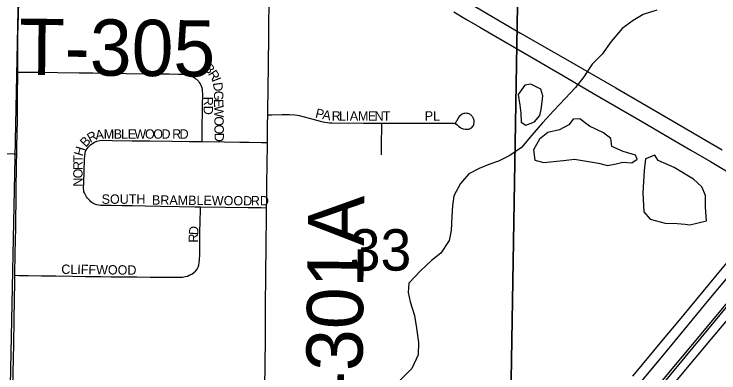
# Model space of a CAD drawing. Extents: x 1443599 to 1910620, y 1028088 to 1361369.
# Drawn here: x 1668244 to 1672006, y 1301200 to 1303115 of the extents above; entities that cross this region are included whole.
import ezdxf

# ---------------------------------------------------------------- set-up
doc = ezdxf.new("R2010")
doc.units = 0
for name, color, linetype in [('GM_X_Corporation', 7, 'Continuous'), ('GM_X_Interchange_Ramps', 7, 'Continuous'), ('GM_X_Interstate_Route', 7, 'Continuous'), ('GM_X_Minor_Lake', 7, 'Continuous'), ('GM_X_Minor_River', 7, 'Continuous'), ('GM_X_Section', 7, 'Continuous'), ('GM_X_Section_Text', 7, 'Continuous'), ('GM_X_Township_Road', 7, 'Continuous'), ('GM_X_Township_Road_Text', 7, 'Continuous'), ('GM_X_Township_Subdivision', 7, 'Continuous'), ('GM_X_Township_Subdivision_Text', 7, 'Continuous')]:
    doc.layers.add(name, color=color, linetype=linetype)

msp = doc.modelspace()

# ---------------------------------------------------------------- linework, layer by layer
at = {"layer": 'GM_X_Corporation'}
msp.add_lwpolyline([(1669480.6, 1294321.5), (1669491.9, 1295592.7), (1669505.5, 1297792.6), (1669535.2, 1298531.6), (1670851.8, 1300124.6), (1671169, 1300516.2), (1672453.7, 1302056.9), (1673582, 1303402.1), (1673585.3, 1303565), (1673586, 1303637.5), (1673597.3, 1303821.1), (1676268.1, 1306953.4)], dxfattribs=at)
at = {"layer": 'GM_X_Interchange_Ramps'}
for points in [[(1672215.6, 1301990.6), (1671987.2, 1301715.3), (1671784.7, 1301469.7), (1671709, 1301379.1), (1671545.1, 1301182.5)], [(1669582.1, 1298575.6), (1669596.8, 1298582.2), (1669606.7, 1298588), (1669616.5, 1298595), (1669624.5, 1298601.8), (1669692.8, 1298674.3), (1669777.1, 1298766.3), (1669902.6, 1298900.7), (1669977.3, 1298983.7), (1670062.7, 1299083.4), (1670305.4, 1299374.8), (1670561.1, 1299685.4), (1670626.3, 1299763.5), (1670773.6, 1299940), (1670844.5, 1300026.2), (1671142.3, 1300384.9), (1671262.5, 1300530.3), (1671297.7, 1300572.9), (1671447.8, 1300754.4), (1671559.7, 1300890.4), (1671654.4, 1301005.4), (1671794.4, 1301175), (1671966.8, 1301381.7), (1672177, 1301631)]]:
    msp.add_lwpolyline(points, dxfattribs=at)
at = {"layer": 'GM_X_Interstate_Route'}
for points in [[(1670683.3, 1303168.1), (1670946.6, 1303013.6), (1671163.2, 1302889.7), (1671455.8, 1302720.3), (1671737, 1302557.4), (1672023.3, 1302390.3)], [(1670591.9, 1303126.5), (1670659.7, 1303086.4), (1670730.5, 1303045), (1670815.3, 1302994.9), (1670894.7, 1302948.6), (1671198.3, 1302772), (1671337.5, 1302691.3), (1671598.2, 1302538.8), (1671771.6, 1302438.7), (1671856.6, 1302388.9), (1671961.2, 1302327.1), (1672243.6, 1302159.7), (1672318.5, 1302115.9), (1672368, 1302086.9), (1672396.6, 1302070.2), (1672419.4, 1302056.8)], [(1671183.3, 1300509.5), (1671201.3, 1300531.2), (1671236.7, 1300574), (1671350.6, 1300711.5), (1671585.6, 1300994.3), (1671749.3, 1301191.1), (1671869.1, 1301334.8), (1671988.6, 1301478.8), (1672047.2, 1301549.6), (1672072.3, 1301579.9), (1672125.2, 1301642.5), (1672277.2, 1301827.8), (1672353.1, 1301918.4), (1672387, 1301959.3)], [(1671582.3, 1301141.5), (1671731, 1301320.9), (1671955, 1301591.5), (1672156.2, 1301834)]]:
    msp.add_lwpolyline(points, dxfattribs=at)
at = {"layer": 'GM_X_Minor_Lake'}
for p, q in [((1671056.8, 1302605.8), (1671063.3, 1302645.8)), ((1671234.9, 1302341), (1671266.7, 1302334.6)), ((1671783, 1301997.4), (1671826.7, 1301993))]:
    msp.add_line(p, q, dxfattribs=at)
for points in [[(1671063.3, 1302645.8), (1671065.7, 1302677.8), (1671056.2, 1302714), (1671002.7, 1302740.8), (1670970.7, 1302735.1), (1670934.1, 1302685.5), (1670943.4, 1302629.3), (1670948.8, 1302585.1), (1670950.2, 1302537), (1670975.9, 1302522.6), (1671022, 1302540.1), (1671050.4, 1302573.8), (1671056.8, 1302605.8)], [(1671266.7, 1302334.6), (1671364.2, 1302319.4), (1671412, 1302306.7), (1671457.9, 1302316.2), (1671493.9, 1302323.7), (1671541.8, 1302321.1), (1671570, 1302340.8), (1671560.3, 1302361), (1671494.7, 1302381.8), (1671435.2, 1302408.7), (1671429.8, 1302450.8), (1671390.3, 1302481.4), (1671314.9, 1302516.4), (1671263.6, 1302555.1), (1671227.6, 1302553.6), (1671205.3, 1302523.8), (1671155.1, 1302496.3), (1671093.1, 1302483.1), (1671048.7, 1302447.6), (1671016.1, 1302389.9), (1671023.4, 1302335.7), (1671071.1, 1302323), (1671176.9, 1302333.7), (1671234.9, 1302341)], [(1671826.7, 1301993), (1671850.7, 1301990.6), (1671940.7, 1302011.5), (1671933.7, 1302083.7), (1671934.5, 1302145.8), (1671915.1, 1302192.2), (1671869.8, 1302232.8), (1671766.9, 1302296.3), (1671681.6, 1302333.4), (1671664, 1302361.7), (1671613.9, 1302342.3), (1671607.1, 1302280.2), (1671599.5, 1302160.1), (1671606.2, 1302059.8), (1671639.6, 1302019.3), (1671719.1, 1301998.2), (1671783, 1301997.4)]]:
    msp.add_lwpolyline(points, dxfattribs=at)
at = {"layer": 'GM_X_Minor_River'}
msp.add_lwpolyline([(1671674, 1303135.2), (1671601.9, 1303112), (1671547.6, 1303080.6), (1671489.2, 1303037.3), (1671430.5, 1302967.9), (1671383.7, 1302900.3), (1671329.2, 1302846.9), (1671284.4, 1302779.3), (1671239.8, 1302723.8), (1671185.2, 1302664.3), (1671124.5, 1302600.9), (1671063.8, 1302533.6), (1671007.1, 1302468.1), (1670952.4, 1302402.7), (1670890, 1302359.4), (1670829.8, 1302330.1), (1670777.7, 1302312.7), (1670725.6, 1302291.3), (1670671.3, 1302261.9), (1670626.8, 1302210.4), (1670592, 1302144.7), (1670583.4, 1302090.7), (1670580.7, 1302036.6), (1670577.7, 1301960.5), (1670567, 1301906.5), (1670522.3, 1301838.9), (1670471.9, 1301799.4), (1670413.3, 1301744.1), (1670350.7, 1301678.7), (1670348, 1301628.6), (1670357.4, 1301578.4), (1670380.4, 1301506), (1670391.5, 1301437.7), (1670402.4, 1301361.4), (1670401.6, 1301295.3), (1670366.8, 1301223.5), (1670302.1, 1301158.2)], dxfattribs=at)
at = {"layer": 'GM_X_Section'}
for points in [[(1672295.5, 1305860.4), (1673567.6, 1305832.6), (1676250.4, 1305773.2), (1676210.4, 1300478.7), (1670886.1, 1300535.1), (1670932.1, 1303268.1), (1670981.3, 1305877)], [(1669610.1, 1303271.6), (1670932.1, 1303268.1), (1670886.1, 1300535.1), (1668213.5, 1300608.4), (1668269.5, 1303311.3)]]:
    msp.add_lwpolyline(points, close=True, dxfattribs=at)
at = {"layer": 'GM_X_Township_Road'}
for points in [[(1668263.4, 1302805.5), (1668263.5, 1302848.1), (1668264.8, 1303000.6), (1668267.9, 1303113.1), (1668268.7, 1303177.4), (1668270.1, 1303284.2), (1668270.8, 1303310.8)], [(1669597.9, 1302577), (1669598.3, 1302608.6), (1669599.5, 1302707.6), (1669602.9, 1302994), (1669604.2, 1303084.6), (1669605.1, 1303144.9), (1669607.7, 1303262.3), (1669608.3, 1303290.2)], [(1668257.9, 1302367.2), (1668258.4, 1302409.9), (1668262.9, 1302546.1), (1668262.8, 1302665.2), (1668263.4, 1302805.5)], [(1669596.4, 1302429.6), (1669596.9, 1302477.4), (1669597.4, 1302524.8), (1669597.9, 1302577)], [(1669591.9, 1302079.3), (1669592.4, 1302118.2), (1669593.7, 1302219.4), (1669594.8, 1302301.5), (1669596.4, 1302429.6)], [(1668247.7, 1301720.4), (1668249.5, 1301839.5), (1668252.8, 1301974.7), (1668255, 1302163.6), (1668257.3, 1302317.1), (1668257.9, 1302367.2)], [(1669575.4, 1300710.8), (1669575.9, 1300754.4), (1669576.5, 1300794.4), (1669577.1, 1300833.1), (1669577.6, 1300871.7), (1669578.3, 1300916), (1669578.8, 1300957.6), (1669579.8, 1301011.6), (1669581.9, 1301135.8), (1669583.4, 1301226.3), (1669584, 1301278.8), (1669585.6, 1301347.7), (1669585.5, 1301514.9), (1669586.4, 1301576.9), (1669587.2, 1301701.4), (1669589, 1301898.4), (1669590.9, 1302016.6), (1669591.9, 1302079.3)], [(1668236.2, 1301094.1), (1668236.4, 1301126), (1668240.5, 1301276), (1668242.8, 1301350.5), (1668243.9, 1301486.8), (1668247.2, 1301688.3), (1668247.7, 1301720.4)]]:
    msp.add_lwpolyline(points, dxfattribs=at)
at = {"layer": 'GM_X_Township_Subdivision'}
for points in [[(1668263.4, 1302805.5), (1668300.5, 1302805.2), (1668376.5, 1302804.6), (1668476.4, 1302803.8), (1668591, 1302802), (1668664.5, 1302800.7), (1668746.1, 1302799.3), (1668842.6, 1302797.7), (1668941.6, 1302796), (1669005.4, 1302795.5), (1669071.5, 1302795), (1669124, 1302794.5), (1669142.3, 1302794.1), (1669157.5, 1302793.2), (1669173.5, 1302790.2), (1669187.4, 1302785.5), (1669197, 1302781.1), (1669205.2, 1302775.9), (1669211, 1302771.8), (1669217.5, 1302766.8), (1669222.8, 1302761.7), (1669227.6, 1302756.1), (1669232.2, 1302750.2), (1669236.4, 1302743.3), (1669240.4, 1302734.6), (1669243.6, 1302727.2), (1669245.5, 1302720.8), (1669247.4, 1302712.8), (1669248.5, 1302704.3), (1669249, 1302688), (1669247.7, 1302623.1), (1669247.4, 1302584.6), (1669246.1, 1302526.4), (1669246.2, 1302451.6), (1669246.2, 1302434.9)], [(1669597.9, 1302577), (1669620.5, 1302577.4), (1669675.5, 1302578.5), (1669713.5, 1302578.1), (1669741.9, 1302577.4), (1669755.9, 1302575.7), (1669766.5, 1302573.4), (1669846.5, 1302551.6), (1669885.1, 1302541.3), (1669903.4, 1302537.5), (1669917.5, 1302535.4), (1669927.1, 1302534.8), (1669939.5, 1302534.4), (1670109.6, 1302533), (1670206.5, 1302533)], [(1670206.5, 1302533), (1670218, 1302533), (1670332.9, 1302532.8), (1670444.6, 1302532.1), (1670526.5, 1302531.8), (1670566.2, 1302531.7), (1670580.3, 1302531.7), (1670590.5, 1302531.7), (1670596.3, 1302530.8), (1670602.5, 1302528.1), (1670608.5, 1302523.9), (1670618.7, 1302515.4), (1670626.7, 1302509), (1670630.6, 1302506.5), (1670635.9, 1302503.7), (1670641.8, 1302501.7), (1670651.6, 1302499.9), (1670660.8, 1302499.7), (1670669, 1302500.6), (1670674.9, 1302502.6), (1670681, 1302505.2), (1670685.4, 1302508.1), (1670689.2, 1302511.7), (1670693, 1302515.9), (1670695.7, 1302520.6), (1670697.4, 1302525.5), (1670698.5, 1302530.7), (1670699.2, 1302535.1), (1670699.9, 1302539.3), (1670699.9, 1302543.5), (1670699, 1302548.2), (1670697.8, 1302552.8), (1670696.6, 1302556.6), (1670694.6, 1302561), (1670692.8, 1302564.4), (1670689.7, 1302568.3), (1670687.4, 1302571.1), (1670683.4, 1302574.6), (1670680.5, 1302577.1), (1670676, 1302579.7), (1670672.7, 1302581.5), (1670667.9, 1302583.4), (1670663.2, 1302584.6), (1670657, 1302585.3), (1670650.7, 1302584.7), (1670645.1, 1302583.5), (1670638.9, 1302581.7), (1670635.4, 1302580.2), (1670631, 1302577.8), (1670626.3, 1302574.2), (1670620.2, 1302567.9), (1670612.5, 1302556.4), (1670598.9, 1302531.2)], [(1670204.9, 1302364.1), (1670205.2, 1302397), (1670205.5, 1302424.6), (1670205.7, 1302455.6), (1670206, 1302480.6), (1670206.3, 1302512.6), (1670206.5, 1302533)], [(1668624.4, 1302149.4), (1668619, 1302160.1), (1668616.9, 1302166.7), (1668615.9, 1302174), (1668615.3, 1302183.9), (1668616.3, 1302215.2), (1668618.2, 1302274.9), (1668619.8, 1302339.9), (1668621, 1302358), (1668623, 1302371.2), (1668625.9, 1302382.3), (1668630.4, 1302392.2), (1668641.5, 1302406.6), (1668652.6, 1302417.7), (1668663.4, 1302426), (1668673.6, 1302431.7), (1668686.4, 1302436.7), (1668700.8, 1302440), (1668718.5, 1302442), (1668768.3, 1302440.8), (1668873.6, 1302438.4), (1668967.1, 1302437.5), (1669087.2, 1302436.4), (1669180.3, 1302435.5), (1669246.2, 1302434.9)], [(1667575.6, 1302414.4), (1667599, 1302414.3), (1667654.3, 1302413.8), (1667758.5, 1302412.9), (1667847.6, 1302412.3), (1667922.7, 1302411.6), (1667973.7, 1302411.2), (1668018.7, 1302412.1), (1668046.5, 1302410.8), (1668065.6, 1302409.9), (1668082.6, 1302406.9), (1668092.5, 1302403.4), (1668103.4, 1302399.1), (1668127.8, 1302388.5), (1668150.7, 1302380.4), (1668167.7, 1302376.1), (1668185, 1302373.1), (1668205.5, 1302371.3), (1668244.6, 1302368.3), (1668257.9, 1302367.2)], [(1669246.2, 1302434.9), (1669367.4, 1302432.8), (1669449.4, 1302431.7), (1669499.6, 1302431), (1669563.8, 1302430), (1669596.4, 1302429.6)], [(1669239, 1302084.6), (1669208.6, 1302084.9), (1669126.7, 1302086.2), (1669024.8, 1302088), (1668944.2, 1302089.5), (1668876.7, 1302090.6), (1668818.2, 1302091.5), (1668761.4, 1302092.3), (1668717.1, 1302092.7), (1668705.9, 1302093), (1668694.9, 1302094.5), (1668686.5, 1302096.3), (1668677.9, 1302099.2), (1668671.3, 1302102.1), (1668663.5, 1302106.2), (1668654.4, 1302113.2), (1668647.8, 1302119.8), (1668641.2, 1302126.8), (1668636.6, 1302131.9), (1668631, 1302139.3), (1668624.4, 1302149.4)], [(1668247.7, 1301720.4), (1668269.5, 1301720.1), (1668318.8, 1301719.3), (1668389.9, 1301718.3), (1668467.6, 1301717.2), (1668556, 1301715.9), (1668625.1, 1301714.9), (1668708.9, 1301713.6), (1668761.7, 1301713.2), (1668839, 1301712.5), (1668898.4, 1301712), (1668970, 1301711.3), (1669035, 1301710.7), (1669099.6, 1301710.2), (1669142.3, 1301711.2), (1669156.9, 1301713.3), (1669169.6, 1301716.1), (1669179.2, 1301720.6), (1669192.5, 1301727.1), (1669203.2, 1301734.7), (1669211.8, 1301743.3), (1669220.9, 1301754), (1669226, 1301763.1), (1669229.5, 1301774.8), (1669232.1, 1301788), (1669234.1, 1301803.3), (1669235.6, 1301832.2), (1669236.1, 1301854.1), (1669235.1, 1301905.9), (1669236, 1301946), (1669237.5, 1302015.1), (1669238.6, 1302063.9), (1669239, 1302084.6)], [(1669591.9, 1302079.3), (1669562.7, 1302079.8), (1669492.7, 1302081), (1669372.5, 1302083.1), (1669239, 1302084.6)]]:
    msp.add_lwpolyline(points, dxfattribs=at)

# ---------------------------------------------------------------- texts
at = {"layer": 'GM_X_Section_Text'}
msp.add_text('33', height=221, rotation=0, dxfattribs=at).set_placement((1670035.6, 1301745.5))
at = {"layer": 'GM_X_Township_Road_Text'}
for s, rotation, p in [('T-305', 359.4394, (1668268.4, 1302790.9)), ('T-301A', 89.3643, (1670099.2, 1300829.8))]:
    msp.add_text(s, height=300, rotation=rotation, dxfattribs=at).set_placement(p)
at = {"layer": 'GM_X_Township_Subdivision_Text'}
for s, rotation, p in [('B', 308.6333, (1669253.6, 1302825.5)), ('R', 302.9424, (1669277.6, 1302795.6)), ('I', 291.2415, (1669297.9, 1302764.7)), ('D', 277.4748, (1669305.1, 1302747.3)), ('G', 270.8088, (1669310.7, 1302705.2)), ('RD', 270, (1669255.9, 1302673.6)), ('E', 270.7923, (1669311.3, 1302661.2)), ('W', 270.7901, (1669311.8, 1302626)), ('P', 346.2885, (1669848.7, 1302563.7)), ('A', 350.4677, (1669886.8, 1302554.6)), ('R', 359.8042, (1669939, 1302546.5)), ('L', 359.9956, (1669978.8, 1302546.4)), ('I', 0, (1670014, 1302546.4)), ('A', 0, (1670036, 1302546.4)), ('M', 0, (1670080, 1302546.4)), ('E', 0, (1670132.8, 1302546.4)), ('N', 0, (1670168, 1302546.4)), ('T', 0, (1670212, 1302546.4)), ('PL', 0, (1670436, 1302546.4)), ('O', 270.7869, (1669312.6, 1302568.8)), ('O', 270.7929, (1669313.2, 1302524.8)), ('R', 27.7597, (1668650.2, 1302427.4)), ('A', 6.835, (1668680.6, 1302444.4)), ('M', 0.2732, (1668722.8, 1302449.5)), ('B', 0, (1668775.6, 1302449.8)), ('L', 0, (1668815.2, 1302449.8)), ('E', 0, (1668850.4, 1302449.8)), ('W', 0, (1668885.6, 1302449.8)), ('O', 0, (1668942.8, 1302449.8)), ('O', 0, (1668986.7, 1302449.8)), ('D', 0, (1669030.7, 1302449.8)), ('R', 0, (1669087.9, 1302449.8)), ('D', 0, (1669127.5, 1302449.8)), ('D', 270.7869, (1669313.8, 1302480.8)), ('B', 46.9584, (1668626.7, 1302401.1)), ('H', 72.8924, (1668609.9, 1302352.9)), ('T', 89.2896, (1668610.1, 1302321.4)), ('R', 89.6843, (1668609.9, 1302281.9)), ('O', 89.6887, (1668609.6, 1302237.9)), ('N', 89.6939, (1668609.4, 1302193.9)), ('SOUTH', 0, (1668711.2, 1302102.2)), ('BRAMBLEWOOD', 359.4792, (1668979.7, 1302097.8)), ('RD', 0, (1669507.6, 1302093.4)), ('D', 85.2073, (1669225.9, 1301933.3)), ('R', 89.15, (1669225.4, 1301894.6)), ('CLIFFWOOD', 359.2925, (1668495.7, 1301728.2))]:
    msp.add_text(s, height=50, rotation=rotation, dxfattribs=at).set_placement(p)

doc.saveas('drawing.dxf')
